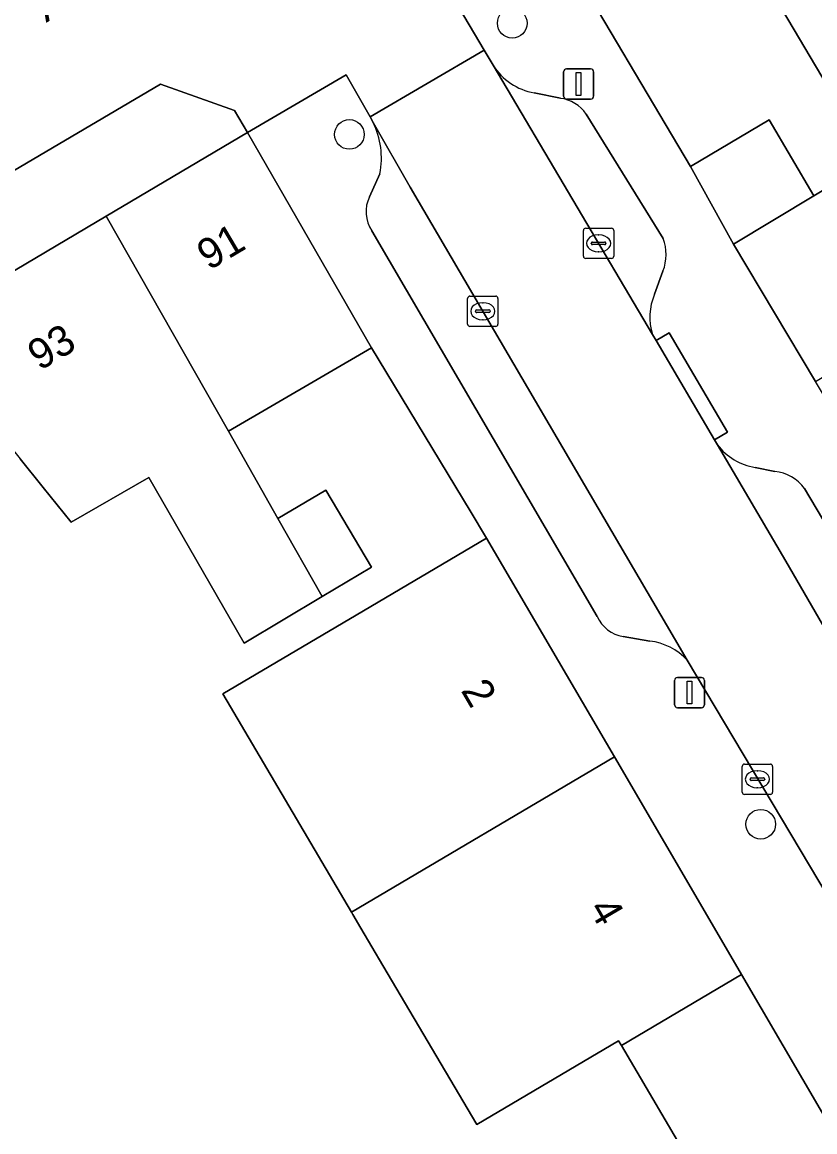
# Model space of a CAD drawing. Extents: x 161771 to 163125, y 382475 to 383179.
# Drawn here: x 162193.76 to 162219.91, y 382743.28 to 382779.88 of the extents above; entities that cross this region are included whole.
import ezdxf

# ---------------------------------------------------------------- set-up
doc = ezdxf.new("R2010")
doc.units = 0
for name, color, linetype in [('IMGEO_Boom', 7, 'Continuous'), ('IMGEO_Erf', 7, 'Continuous'), ('IMGEO_Kolk', 7, 'Continuous'), ('IMGEO_Lichtmast', 7, 'Continuous'), ('IMGEO_Muur', 7, 'Continuous'), ('IMGEO_Openbare_ruimte_label', 7, 'Continuous'), ('IMGEO_Pand', 7, 'Continuous'), ('IMGEO_Pand_nummerreeks', 7, 'Continuous'), ('IMGEO_Parkeervlak_open', 7, 'Continuous'), ('IMGEO_Rijbaan_lokaal_open', 7, 'Continuous'), ('IMGEO_Voetpad_open', 7, 'Continuous'), ('IMGEO_Woonerf_open', 7, 'Continuous')]:
    doc.layers.add(name, color=color, linetype=linetype)

msp = doc.modelspace()

# ---------------------------------------------------------------- linework, layer by layer
at = {"layer": 'IMGEO_Boom'}
for centre in [(162209.928, 382779.844), (162204.553, 382776.176), (162218.126, 382753.425)]:
    msp.add_circle(centre, 0.489, dxfattribs=at)
at = {"layer": 'IMGEO_Erf'}
for points in [[(162190.214, 382769.739), (162196.527, 382773.479), (162201.192, 382776.242), (162200.759, 382776.963), (162198.317, 382777.835), (162188.854, 382772.264)], [(162215.899, 382742.108), (162213.53, 382746.123), (162213.434, 382746.285), (162208.754, 382743.523), (162205.656, 382748.769), (162204.929, 382750), (162204.662, 382750.452), (162204.618, 382750.527), (162200.372, 382757.722), (162204.776, 382760.321), (162209.081, 382762.862), (162208.538, 382763.761), (162205.288, 382769.14), (162202.091, 382767.277), (162200.56, 382766.385), (162202.197, 382763.505), (162203.775, 382764.444), (162205.287, 382761.901), (162203.659, 382760.932), (162201.076, 382759.395), (162197.938, 382764.858), (162195.372, 382763.383), (162194.448, 382764.532), (162193.686, 382765.479)]]:
    msp.add_lwpolyline(points, dxfattribs=at)
msp.add_lwpolyline([(162215.809, 382775.118), (162217.229, 382772.561), (162219.885, 382774.151), (162218.403, 382776.654)], close=True, dxfattribs=at)
at = {"layer": 'IMGEO_Kolk'}
for p, q in [((162212.277, 382772.159), (162212.277, 382773.011)), ((162212.352, 382773.085), (162213.204, 382773.085)), ((162213.278, 382773.011), (162213.278, 382772.159)), ((162212.536, 382772.579), (162212.536, 382772.591)), ((162212.974, 382772.542), (162212.576, 382772.542)), ((162212.579, 382772.628), (162212.977, 382772.628)), ((162212.765, 382772.865), (162212.79, 382772.865)), ((162213.02, 382772.591), (162213.02, 382772.579)), ((162212.788, 382772.305), (162212.763, 382772.305)), ((162213.204, 382772.085), (162212.352, 382772.085)), ((162208.456, 382769.919), (162208.456, 382770.771)), ((162208.531, 382770.845), (162209.383, 382770.845)), ((162209.457, 382770.771), (162209.457, 382769.919)), ((162208.715, 382770.339), (162208.715, 382770.351)), ((162208.758, 382770.388), (162209.156, 382770.388)), ((162208.944, 382770.625), (162208.969, 382770.625)), ((162209.199, 382770.351), (162209.199, 382770.339)), ((162209.153, 382770.302), (162208.755, 382770.302)), ((162208.967, 382770.065), (162208.942, 382770.065)), ((162209.383, 382769.845), (162208.531, 382769.845)), ((162217.518, 382754.483), (162217.518, 382755.335)), ((162217.593, 382755.409), (162218.445, 382755.409)), ((162218.519, 382755.335), (162218.519, 382754.483)), ((162217.82, 382754.952), (162218.218, 382754.952)), ((162218.006, 382755.189), (162218.031, 382755.189)), ((162217.777, 382754.903), (162217.777, 382754.915)), ((162218.215, 382754.866), (162217.817, 382754.866)), ((162218.029, 382754.629), (162218.004, 382754.629)), ((162218.261, 382754.915), (162218.261, 382754.903)), ((162218.445, 382754.409), (162217.593, 382754.409))]:
    msp.add_line(p, q, dxfattribs=at)
for points in [[(162212.277, 382772.159), (162212.277, 382773.011)], [(162212.352, 382773.085), (162213.204, 382773.085)], [(162213.278, 382773.011), (162213.278, 382772.159)], [(162213.204, 382772.085), (162212.352, 382772.085)], [(162208.456, 382769.919), (162208.456, 382770.771)], [(162208.531, 382770.845), (162209.383, 382770.845)], [(162209.457, 382770.771), (162209.457, 382769.919)], [(162209.383, 382769.845), (162208.531, 382769.845)], [(162217.518, 382754.483), (162217.518, 382755.335)], [(162217.593, 382755.409), (162218.445, 382755.409)], [(162218.519, 382755.335), (162218.519, 382754.483)], [(162218.445, 382754.409), (162217.593, 382754.409)]]:
    msp.add_lwpolyline(points, dxfattribs=at)
for centre, radius, start, end in [((162212.354, 382773.009), 0.0765, 91.552, 178.448), ((162212.354, 382773.009), 0.0765, 91.552, 178.448), ((162213.202, 382773.009), 0.0765, 1.552, 88.448), ((162213.202, 382773.009), 0.0765, 1.552, 88.448), ((162212.576, 382772.588), 0.0403, 85.8775, 175.7526), ((162212.573, 382772.578), 0.0366, 178.938, 274.7102), ((162212.977, 382772.585), 0.043, 264.8664, 352.4533), ((162212.981, 382772.59), 0.0386, 1.7309, 96.639), ((162212.354, 382772.161), 0.0765, 181.552, 268.448), ((162212.354, 382772.161), 0.0765, 181.552, 268.448), ((162213.202, 382772.161), 0.0765, 271.552, 358.448), ((162213.202, 382772.161), 0.0765, 271.552, 358.448), ((162208.533, 382770.769), 0.0765, 91.552, 178.448), ((162208.533, 382770.769), 0.0765, 91.552, 178.448), ((162209.381, 382770.769), 0.0765, 1.552, 88.448), ((162209.381, 382770.769), 0.0765, 1.552, 88.448), ((162208.755, 382770.348), 0.0403, 85.8775, 175.7526), ((162208.752, 382770.338), 0.0366, 178.938, 274.7102), ((162209.156, 382770.345), 0.043, 264.8664, 352.4533), ((162209.16, 382770.35), 0.0386, 1.7309, 96.639), ((162208.533, 382769.921), 0.0765, 181.552, 268.448), ((162208.533, 382769.921), 0.0765, 181.552, 268.448), ((162209.381, 382769.921), 0.0765, 271.552, 358.448), ((162209.381, 382769.921), 0.0765, 271.552, 358.448), ((162217.595, 382755.333), 0.0765, 91.552, 178.448), ((162217.595, 382755.333), 0.0765, 91.552, 178.448), ((162218.443, 382755.333), 0.0765, 1.552, 88.448), ((162218.443, 382755.333), 0.0765, 1.552, 88.448), ((162217.817, 382754.912), 0.0403, 85.8775, 175.7526), ((162218.222, 382754.914), 0.0386, 1.7309, 96.639), ((162217.814, 382754.902), 0.0366, 178.938, 274.7102), ((162218.218, 382754.909), 0.043, 264.8664, 352.4533), ((162217.595, 382754.485), 0.0765, 181.552, 268.448), ((162217.595, 382754.485), 0.0765, 181.552, 268.448), ((162218.443, 382754.485), 0.0765, 271.552, 358.448), ((162218.443, 382754.485), 0.0765, 271.552, 358.448)]:
    msp.add_arc(centre, radius, start, end, dxfattribs=at)
for centre, major_axis, ratio, start_param, end_param in [((162212.764, 382772.585), (-0.387, 0.002), 0.722429, 4.712389, 7.853982), ((162212.789, 382772.585), (-0.39, 0.002), 0.717154, 1.570796, 4.712389), ((162208.943, 382770.345), (-0.387, 0.002), 0.722429, 4.712389, 7.853982), ((162208.968, 382770.345), (-0.39, 0.002), 0.717154, 1.570796, 4.712389), ((162218.005, 382754.909), (-0.387, 0.002), 0.722429, 4.712389, 7.853982), ((162218.03, 382754.909), (-0.39, 0.002), 0.717154, 1.570796, 4.712389)]:
    msp.add_ellipse(centre, major_axis=major_axis, ratio=ratio, start_param=start_param, end_param=end_param, dxfattribs=at)
at = {"layer": 'IMGEO_Lichtmast'}
for p, q in [((162211.622, 382777.441), (162211.622, 382778.241)), ((162211.622, 382778.241), (162211.622, 382777.441)), ((162211.722, 382778.341), (162212.512, 382778.341)), ((162212.512, 382778.341), (162211.722, 382778.341)), ((162212.612, 382778.241), (162212.612, 382777.441)), ((162212.612, 382777.441), (162212.612, 382778.241)), ((162212.512, 382777.341), (162211.722, 382777.341)), ((162211.722, 382777.341), (162212.512, 382777.341)), ((162215.381, 382758.267), (162216.171, 382758.267)), ((162216.171, 382758.267), (162215.381, 382758.267)), ((162215.281, 382757.367), (162215.281, 382758.167)), ((162215.281, 382758.167), (162215.281, 382757.367)), ((162216.271, 382758.167), (162216.271, 382757.367)), ((162216.271, 382757.367), (162216.271, 382758.167)), ((162216.171, 382757.267), (162215.381, 382757.267)), ((162215.381, 382757.267), (162216.171, 382757.267))]:
    msp.add_line(p, q, dxfattribs=at)
for points in [[(162212.042, 382778.216), (162212.192, 382778.216), (162212.192, 382777.466), (162212.042, 382777.466), (162212.042, 382778.216)], [(162215.701, 382758.142), (162215.851, 382758.142), (162215.851, 382757.392), (162215.701, 382757.392), (162215.701, 382758.142)]]:
    msp.add_lwpolyline(points, dxfattribs=at)
for centre, start, end in [((162211.722, 382778.241), 90, 180), ((162211.722, 382778.241), 90, 180), ((162212.512, 382778.241), 0, 90), ((162212.512, 382778.241), 360, 90), ((162211.722, 382777.441), 180, 270), ((162211.722, 382777.441), 180, 270), ((162212.512, 382777.441), 270, 0), ((162212.512, 382777.441), 270, 0), ((162215.381, 382758.167), 90, 180), ((162215.381, 382758.167), 90, 180), ((162216.171, 382758.167), 0, 90), ((162216.171, 382758.167), 360, 90), ((162215.381, 382757.367), 180, 270), ((162215.381, 382757.367), 180, 270), ((162216.171, 382757.367), 270, 0), ((162216.171, 382757.367), 270, 0)]:
    msp.add_arc(centre, 0.1, start, end, dxfattribs=at)
at = {"layer": 'IMGEO_Muur'}
for points in [[(162217.229, 382772.561), (162215.809, 382775.118)], [(162205.288, 382769.14), (162208.538, 382763.761)]]:
    msp.add_lwpolyline(points, dxfattribs=at)
at = {"layer": 'IMGEO_Pand'}
for points in [[(162220.552, 382787.588), (162216.076, 382784.959), (162220.322, 382777.791), (162220.421, 382777.85), (162221.899, 382775.355), (162222.133, 382774.96), (162223.778, 382775.935), (162222.067, 382778.825), (162224.789, 382780.437)], [(162216.076, 382784.959), (162211.552, 382782.301), (162215.809, 382775.118), (162218.403, 382776.654), (162219.885, 382774.151), (162221.52, 382775.129), (162221.8, 382775.296), (162221.899, 382775.355), (162220.421, 382777.85), (162220.322, 382777.791)], [(162201.192, 382776.242), (162196.527, 382773.479), (162200.56, 382766.385), (162202.091, 382767.277), (162205.288, 382769.14)], [(162223.384, 382772.621), (162223.493, 382772.687), (162222.133, 382774.96), (162221.899, 382775.355), (162221.8, 382775.296), (162221.52, 382775.129), (162219.885, 382774.151), (162217.229, 382772.561), (162219.94, 382768.03), (162224.231, 382770.598), (162224.491, 382770.753)], [(162200.56, 382766.385), (162196.527, 382773.479), (162190.214, 382769.739), (162190.324, 382769.649), (162190.419, 382769.539), (162193.686, 382765.479), (162194.448, 382764.532), (162195.372, 382763.383), (162197.938, 382764.858), (162201.076, 382759.395), (162203.659, 382760.932), (162202.197, 382763.505)], [(162202.197, 382763.505), (162203.659, 382760.932), (162205.287, 382761.901), (162203.775, 382764.444)], [(162209.081, 382762.862), (162204.776, 382760.321), (162200.372, 382757.722), (162204.618, 382750.527), (162213.297, 382755.649)], [(162216.599, 382750), (162213.297, 382755.649), (162204.618, 382750.527), (162204.662, 382750.452), (162204.929, 382750), (162205.656, 382748.769), (162208.754, 382743.523), (162213.434, 382746.285), (162213.53, 382746.123), (162217.497, 382748.465)], [(162215.993, 382735.097), (162222.921, 382739.185), (162217.497, 382748.465), (162213.53, 382746.123), (162215.899, 382742.108), (162210.69, 382739.035), (162212.639, 382735.732), (162207.502, 382732.7), (162209.151, 382729.906), (162201.314, 382725.281), (162204.008, 382720.716), (162207.6, 382724.717), (162207.859, 382725.006), (162207.999, 382725.162), (162210.62, 382728.009), (162214.823, 382732.575), (162214.014, 382733.946)]]:
    msp.add_lwpolyline(points, close=True, dxfattribs=at)
at = {"layer": 'IMGEO_Parkeervlak_open'}
for points in [[(162209.293, 382778.464), (162214.556, 382769.581)], [(162211.516, 382777.368), (162210.653, 382777.546)], [(162215.701, 382758.834), (162215.28, 382759.547), (162206.561, 382774.44), (162205.338, 382776.576)], [(162214.903, 382772.746), (162212.366, 382776.847)], [(162205.561, 382774.881), (162205.217, 382774.119)], [(162205.293, 382773.002), (162212.726, 382760.281)], [(162214.623, 382770.905), (162214.902, 382771.667)], [(162216.697, 382765.942), (162218.952, 382762.106), (162223.353, 382754.508), (162224.741, 382752.264), (162226.082, 382750), (162227.75, 382747.185), (162228.58, 382745.736), (162228.832, 382745.311)], [(162218.593, 382765.065), (162217.946, 382765.192)], [(162229.964, 382746.954), (162228.175, 382750), (162227.187, 382751.683), (162219.571, 382764.494)], [(162213.589, 382759.62), (162214.465, 382759.468)]]:
    msp.add_lwpolyline(points, dxfattribs=at)
for centre, radius, start, end in [((162211.014, 382779.548), 2.034, 212.1933, 259.768), ((162211.384, 382776.199), 1.176, 33.4134, 83.5749), ((162202.886, 382775.391), 2.724, 349.2036, 25.7864), ((162206.22, 382773.626), 1.117, 153.8215, 213.9633), ((162213.534, 382772.208), 1.471, 338.4319, 21.4619), ((162216.363, 382770.153), 1.896, 156.6385, 197.5676), ((162218.253, 382767.119), 1.951, 217.0974, 260.9346), ((162218.465, 382763.722), 1.349, 34.9017, 84.5417), ((162213.768, 382760.747), 1.142, 204.1165, 260.9841), ((162214.229, 382757.487), 1.995, 42.4752, 83.2141)]:
    msp.add_arc(centre, radius, start, end, dxfattribs=at)
at = {"layer": 'IMGEO_Rijbaan_lokaal_open'}
msp.add_lwpolyline([(162205.237, 382776.753), (162205.338, 382776.576), (162206.561, 382774.44), (162215.28, 382759.547), (162215.701, 382758.834), (162220.966, 382750), (162221.559, 382749.005), (162224.804, 382743.465), (162228.58, 382745.736), (162227.75, 382747.185), (162226.082, 382750), (162224.741, 382752.264), (162223.353, 382754.508), (162218.952, 382762.106), (162216.697, 382765.942), (162216.602, 382766.102), (162214.677, 382769.377), (162214.556, 382769.581), (162209.293, 382778.464), (162209.001, 382778.957)], close=True, dxfattribs=at)
at = {"layer": 'IMGEO_Voetpad_open'}
for points in [[(162252.357, 382712.645), (162249.707, 382717.173), (162247.059, 382721.701), (162244.41, 382726.229), (162241.761, 382730.758), (162239.112, 382735.285), (162236.463, 382739.813), (162233.814, 382744.342), (162231.165, 382748.87), (162230.504, 382750), (162228.516, 382753.397), (162225.867, 382757.926), (162223.218, 382762.454), (162220.489, 382767.119), (162219.94, 382768.03), (162217.229, 382772.561), (162215.809, 382775.118), (162211.552, 382782.301), (162208.186, 382780.333), (162209.001, 382778.957), (162209.293, 382778.464)], [(162205.338, 382776.576), (162205.237, 382776.753), (162204.442, 382778.142), (162201.192, 382776.242), (162205.288, 382769.14), (162208.538, 382763.761), (162209.081, 382762.862), (162213.297, 382755.649), (162216.599, 382750), (162217.497, 382748.465), (162222.921, 382739.185), (162228.363, 382729.876), (162228.844, 382729.051), (162231.433, 382724.612), (162234.074, 382720.083), (162236.924, 382715.197), (162237.411, 382714.338), (162245.532, 382700.458)], [(162210.653, 382777.546), (162211.516, 382777.368)], [(162212.366, 382776.847), (162214.903, 382772.746)], [(162205.217, 382774.119), (162205.561, 382774.881)], [(162212.726, 382760.281), (162205.293, 382773.002)], [(162214.902, 382771.667), (162214.623, 382770.905)], [(162214.556, 382769.581), (162214.677, 382769.377), (162215.107, 382769.63), (162217.032, 382766.355), (162216.602, 382766.102), (162216.697, 382765.942)], [(162217.946, 382765.192), (162218.593, 382765.065)], [(162219.571, 382764.494), (162227.187, 382751.683), (162228.175, 382750), (162229.964, 382746.954)], [(162214.465, 382759.468), (162213.589, 382759.62)], [(162231.986, 382731.05), (162231.488, 382731.904), (162231.057, 382731.652), (162229.101, 382735.005), (162229.532, 382735.257), (162229.182, 382736.029), (162226.845, 382740.037), (162224.804, 382743.465), (162221.559, 382749.005), (162220.966, 382750), (162215.701, 382758.834)]]:
    msp.add_lwpolyline(points, dxfattribs=at)
msp.add_lwpolyline([(162214.677, 382769.377), (162216.602, 382766.102), (162217.032, 382766.355), (162215.107, 382769.63)], close=True, dxfattribs=at)
for centre, radius, start, end in [((162211.014, 382779.548), 2.034, 212.1933, 259.768), ((162211.384, 382776.199), 1.176, 33.4134, 83.5749), ((162202.886, 382775.391), 2.724, 349.2036, 25.7864), ((162206.22, 382773.626), 1.117, 153.8215, 213.9633), ((162213.534, 382772.208), 1.471, 338.4319, 21.4619), ((162216.363, 382770.153), 1.896, 156.6385, 197.5676), ((162218.253, 382767.119), 1.951, 217.0974, 260.9346), ((162218.465, 382763.722), 1.349, 34.9017, 84.5417), ((162213.768, 382760.747), 1.142, 204.1165, 260.9841), ((162214.229, 382757.487), 1.995, 42.4752, 83.2141)]:
    msp.add_arc(centre, radius, start, end, dxfattribs=at)
at = {"layer": 'IMGEO_Woonerf_open'}
msp.add_lwpolyline([(162190, 382780.174), (162183.53, 382776.346), (162182.649, 382775.825), (162172.794, 382769.994), (162175.256, 382765.817), (162176.332, 382765.454), (162188.701, 382772.522), (162188.854, 382772.264), (162198.317, 382777.835), (162200.759, 382776.963), (162201.192, 382776.242), (162204.442, 382778.142), (162205.237, 382776.753), (162209.001, 382778.957), (162208.186, 382780.333)], dxfattribs=at)

# ---------------------------------------------------------------- texts
at = {"layer": 'IMGEO_Openbare_ruimte_label'}
msp.add_text('Adolf van Cortenbachstraat', height=1, rotation=30.2069, dxfattribs=at).set_placement((162194.547, 382779.856))
at = {"layer": 'IMGEO_Pand_nummerreeks'}
for s, rotation, p in [('91', 30.6418, (162199.917, 382771.674)), ('93', 30.6418, (162194.33, 382768.365)), ('2', 300.3093, (162208.217, 382757.839)), ('4', 300.3093, (162212.426, 382750.64))]:
    msp.add_text(s, height=1, rotation=rotation, dxfattribs=at).set_placement(p)

doc.saveas('drawing.dxf')
